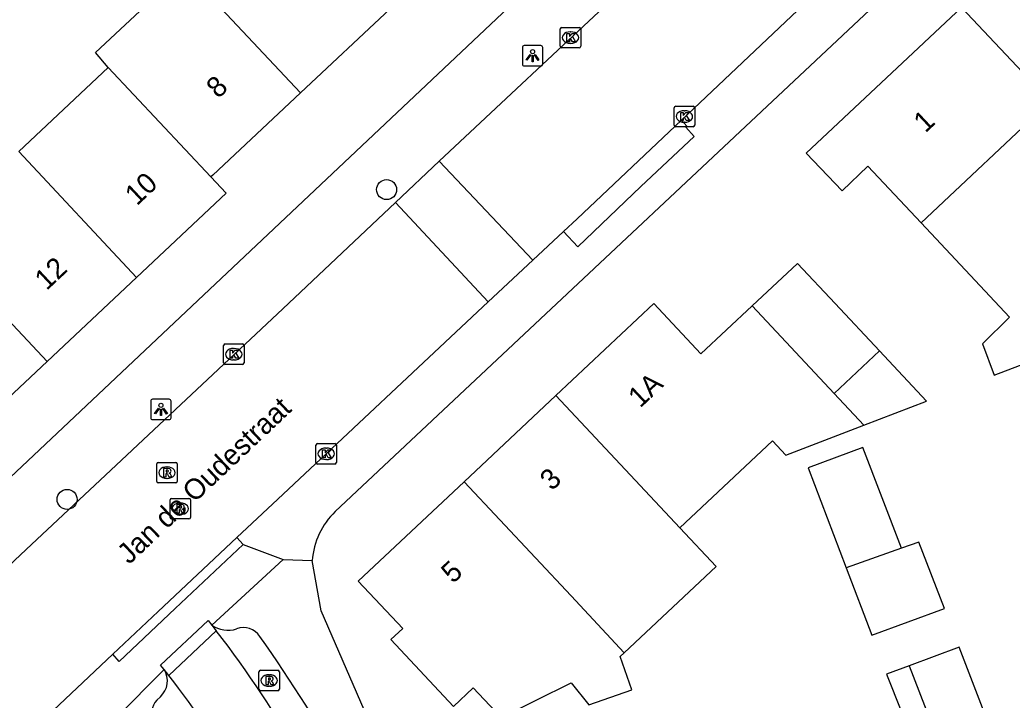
# Model space of a CAD drawing. Extents: x 159961 to 160856, y 382704 to 383353.
# Drawn here: x 160392.95 to 160441.41, y 383092.5 to 383125.72 of the extents above; entities that cross this region are included whole.
import ezdxf

# ---------------------------------------------------------------- set-up
doc = ezdxf.new("R2010")
doc.units = 0
for name, color, linetype in [('IMGEO_Boom', 7, 'Continuous'), ('IMGEO_Kolk', 7, 'Continuous'), ('IMGEO_Lichtpunt', 7, 'Continuous'), ('IMGEO_Openbare_ruimte_label', 7, 'Continuous'), ('IMGEO_Pand', 7, 'Continuous'), ('IMGEO_Pand_nummerreeks', 7, 'Continuous'), ('IMGEO_Rijbaan_lokaal_open', 7, 'Continuous'), ('IMGEO_Rioolput', 7, 'Continuous'), ('IMGEO_Voetpad_open', 7, 'Continuous')]:
    doc.layers.add(name, color=color, linetype=linetype)

msp = doc.modelspace()

# ---------------------------------------------------------------- linework, layer by layer
at = {"layer": 'IMGEO_Boom'}
for centre in [(160410.865, 383117.427), (160395.261, 383102.304)]:
    msp.add_circle(centre, 0.489, dxfattribs=at)
at = {"layer": 'IMGEO_Kolk'}
for p, q in [((160419.344, 383124.423), (160419.344, 383125.275)), ((160419.419, 383125.349), (160420.271, 383125.349)), ((160419.832, 383125.129), (160419.857, 383125.129)), ((160420.345, 383125.275), (160420.345, 383124.423)), ((160419.855, 383124.569), (160419.83, 383124.569)), ((160420.271, 383124.349), (160419.419, 383124.349)), ((160424.908, 383120.571), (160424.908, 383121.423)), ((160424.983, 383121.497), (160425.835, 383121.497)), ((160425.396, 383121.277), (160425.421, 383121.277)), ((160425.909, 383121.423), (160425.909, 383120.571)), ((160425.419, 383120.717), (160425.394, 383120.717)), ((160425.835, 383120.497), (160424.983, 383120.497)), ((160402.902, 383108.966), (160402.902, 383109.818)), ((160402.977, 383109.892), (160403.829, 383109.892)), ((160403.39, 383109.672), (160403.415, 383109.672)), ((160403.903, 383109.818), (160403.903, 383108.966)), ((160403.413, 383109.112), (160403.388, 383109.112)), ((160403.829, 383108.892), (160402.977, 383108.892)), ((160407.413, 383104.103), (160407.413, 383104.955)), ((160407.488, 383105.029), (160408.34, 383105.029)), ((160407.901, 383104.809), (160407.926, 383104.809)), ((160408.414, 383104.955), (160408.414, 383104.103)), ((160407.924, 383104.249), (160407.899, 383104.249)), ((160408.34, 383104.029), (160407.488, 383104.029))]:
    msp.add_line(p, q, dxfattribs=at)
for points in [[(160419.344, 383124.423), (160419.344, 383125.275)], [(160419.419, 383125.349), (160420.271, 383125.349)], [(160419.665, 383125.049), (160419.788, 383125.049), (160419.788, 383124.898), (160419.918, 383125.049), (160420.082, 383125.049), (160419.936, 383124.898), (160420.089, 383124.649), (160419.937, 383124.649), (160419.852, 383124.813), (160419.788, 383124.746), (160419.788, 383124.649), (160419.665, 383124.649), (160419.665, 383125.049)], [(160420.345, 383125.275), (160420.345, 383124.423)], [(160420.271, 383124.349), (160419.419, 383124.349)], [(160424.908, 383120.571), (160424.908, 383121.423)], [(160424.983, 383121.497), (160425.835, 383121.497)], [(160425.229, 383121.197), (160425.352, 383121.197), (160425.352, 383121.046), (160425.482, 383121.197), (160425.646, 383121.197), (160425.5, 383121.046), (160425.653, 383120.797), (160425.501, 383120.797), (160425.416, 383120.961), (160425.352, 383120.894), (160425.352, 383120.797), (160425.229, 383120.797), (160425.229, 383121.197)], [(160425.909, 383121.423), (160425.909, 383120.571)], [(160425.835, 383120.497), (160424.983, 383120.497)], [(160402.902, 383108.966), (160402.902, 383109.818)], [(160402.977, 383109.892), (160403.829, 383109.892)], [(160403.223, 383109.592), (160403.346, 383109.592), (160403.346, 383109.441), (160403.476, 383109.592), (160403.64, 383109.592), (160403.494, 383109.441), (160403.647, 383109.192), (160403.495, 383109.192), (160403.41, 383109.356), (160403.346, 383109.289), (160403.346, 383109.192), (160403.223, 383109.192), (160403.223, 383109.592)], [(160403.903, 383109.818), (160403.903, 383108.966)], [(160403.829, 383108.892), (160402.977, 383108.892)], [(160407.413, 383104.103), (160407.413, 383104.955)], [(160407.488, 383105.029), (160408.34, 383105.029)], [(160407.734, 383104.729), (160407.857, 383104.729), (160407.857, 383104.578), (160407.987, 383104.729), (160408.151, 383104.729), (160408.005, 383104.578), (160408.158, 383104.329), (160408.006, 383104.329), (160407.921, 383104.493), (160407.857, 383104.426), (160407.857, 383104.329), (160407.734, 383104.329), (160407.734, 383104.729)], [(160408.414, 383104.955), (160408.414, 383104.103)], [(160408.34, 383104.029), (160407.488, 383104.029)]]:
    msp.add_lwpolyline(points, dxfattribs=at)
for centre, start, end in [((160419.421, 383125.273), 91.552, 178.448), ((160419.421, 383125.273), 91.552, 178.448), ((160420.269, 383125.273), 1.552, 88.448), ((160420.269, 383125.273), 1.552, 88.448), ((160419.421, 383124.425), 181.552, 268.448), ((160419.421, 383124.425), 181.552, 268.448), ((160420.269, 383124.425), 271.552, 358.448), ((160420.269, 383124.425), 271.552, 358.448), ((160424.985, 383121.421), 91.552, 178.448), ((160424.985, 383121.421), 91.552, 178.448), ((160425.833, 383121.421), 1.552, 88.448), ((160425.833, 383121.421), 1.552, 88.448), ((160424.985, 383120.573), 181.552, 268.448), ((160424.985, 383120.573), 181.552, 268.448), ((160425.833, 383120.573), 271.552, 358.448), ((160425.833, 383120.573), 271.552, 358.448), ((160402.979, 383109.816), 91.552, 178.448), ((160402.979, 383109.816), 91.552, 178.448), ((160403.827, 383109.816), 1.552, 88.448), ((160403.827, 383109.816), 1.552, 88.448), ((160402.979, 383108.968), 181.552, 268.448), ((160402.979, 383108.968), 181.552, 268.448), ((160403.827, 383108.968), 271.552, 358.448), ((160403.827, 383108.968), 271.552, 358.448), ((160407.49, 383104.953), 91.552, 178.448), ((160407.49, 383104.953), 91.552, 178.448), ((160408.338, 383104.953), 1.552, 88.448), ((160408.338, 383104.953), 1.552, 88.448), ((160407.49, 383104.105), 181.552, 268.448), ((160407.49, 383104.105), 181.552, 268.448), ((160408.338, 383104.105), 271.552, 358.448), ((160408.338, 383104.105), 271.552, 358.448)]:
    msp.add_arc(centre, 0.0765, start, end, dxfattribs=at)
for centre, major_axis, ratio, start_param, end_param in [((160419.831, 383124.849), (-0.387, 0.002), 0.722429, 4.712389, 7.853982), ((160419.856, 383124.849), (-0.39, 0.002), 0.717154, 1.570796, 4.712389), ((160425.395, 383120.997), (-0.387, 0.002), 0.722429, 4.712389, 7.853982), ((160425.42, 383120.997), (-0.39, 0.002), 0.717154, 1.570796, 4.712389), ((160403.389, 383109.392), (-0.387, 0.002), 0.722429, 4.712389, 7.853982), ((160403.414, 383109.392), (-0.39, 0.002), 0.717154, 1.570796, 4.712389), ((160407.9, 383104.529), (-0.387, 0.002), 0.722429, 4.712389, 7.853982), ((160407.925, 383104.529), (-0.39, 0.002), 0.717154, 1.570796, 4.712389)]:
    msp.add_ellipse(centre, major_axis=major_axis, ratio=ratio, start_param=start_param, end_param=end_param, dxfattribs=at)
at = {"layer": 'IMGEO_Lichtpunt'}
for p, q in [((160418.397, 383124.461), (160417.589, 383124.461)), ((160418.397, 383124.461), (160417.589, 383124.461)), ((160417.495, 383124.366), (160417.495, 383123.559)), ((160417.495, 383124.366), (160417.495, 383123.559)), ((160418.491, 383123.559), (160418.491, 383124.366)), ((160418.491, 383123.559), (160418.491, 383124.366)), ((160417.589, 383123.465), (160418.397, 383123.465)), ((160417.589, 383123.465), (160418.397, 383123.465)), ((160399.346, 383107.099), (160399.346, 383106.292)), ((160399.346, 383107.099), (160399.346, 383106.292)), ((160400.248, 383107.194), (160399.44, 383107.194)), ((160400.248, 383107.194), (160399.44, 383107.194)), ((160400.342, 383106.292), (160400.342, 383107.099)), ((160400.342, 383106.292), (160400.342, 383107.099)), ((160399.44, 383106.198), (160400.248, 383106.198)), ((160399.44, 383106.198), (160400.248, 383106.198))]:
    msp.add_line(p, q, dxfattribs=at)
for points in [[(160417.869, 383124.03), (160417.908, 383124.002), (160417.72, 383123.74), (160417.682, 383123.767), (160417.869, 383124.03)], [(160417.971, 383123.982), (160418.018, 383123.982), (160418.018, 383123.66), (160417.971, 383123.66), (160417.971, 383123.982)], [(160418.081, 383124.002), (160418.119, 383124.029), (160418.306, 383123.767), (160418.267, 383123.739), (160418.081, 383124.002)], [(160399.72, 383106.763), (160399.759, 383106.735), (160399.571, 383106.473), (160399.533, 383106.5), (160399.72, 383106.763)], [(160399.822, 383106.715), (160399.869, 383106.715), (160399.869, 383106.393), (160399.822, 383106.393), (160399.822, 383106.715)], [(160399.932, 383106.735), (160399.97, 383106.762), (160400.157, 383106.5), (160400.118, 383106.472), (160399.932, 383106.735)]]:
    msp.add_lwpolyline(points, dxfattribs=at)
for centre in [(160417.994, 383124.164), (160399.845, 383106.897)]:
    msp.add_circle(centre, 0.0994, dxfattribs=at)
for centre, start, end in [((160417.589, 383124.366), 90, 180), ((160417.589, 383124.366), 90, 180), ((160418.397, 383124.366), 0, 90), ((160418.397, 383124.366), 0, 90), ((160417.589, 383123.559), 180, 270), ((160417.589, 383123.559), 180, 270), ((160418.397, 383123.559), 270, 0), ((160418.397, 383123.559), 270, 360), ((160399.44, 383107.099), 90, 180), ((160399.44, 383107.099), 90, 180), ((160400.248, 383107.099), 0, 90), ((160400.248, 383107.099), 0, 90), ((160399.44, 383106.292), 180, 270), ((160399.44, 383106.292), 180, 270), ((160400.248, 383106.292), 270, 0), ((160400.248, 383106.292), 270, 360)]:
    msp.add_arc(centre, 0.0946, start, end, dxfattribs=at)
at = {"layer": 'IMGEO_Pand'}
for points in [[(160397.275, 383123.386), (160396.645, 383124.117), (160400.992, 383128.194)], [(160400.992, 383128.194), (160406.658, 383122.154)], [(160411.035, 383126.259), (160406.658, 383122.154)], [(160443.261, 383121.723), (160438.942, 383126.324), (160431.36, 383119.208), (160433.108, 383117.37), (160434.361, 383118.58), (160436.962, 383115.811)], [(160392.9, 383119.282), (160397.275, 383123.386)], [(160402.282, 383118.05), (160397.275, 383123.386)], [(160406.658, 383122.154), (160402.377, 383118.139), (160402.282, 383118.05)], [(160436.962, 383115.811), (160443.261, 383121.723)], [(160398.658, 383113.144), (160392.9, 383119.282)], [(160436.962, 383115.811), (160441.287, 383111.207), (160439.963, 383109.901), (160440.535, 383108.364), (160442.8, 383109.232), (160442.576, 383109.47), (160445.479, 383110.586), (160451.532, 383112.912), (160445.469, 383119.371)], [(160402.282, 383118.05), (160403.034, 383117.248), (160398.658, 383113.144)], [(160394.281, 383109.04), (160388.523, 383115.178)], [(160434.937, 383109.552), (160432.763, 383111.869), (160430.926, 383113.827), (160428.713, 383111.751)], [(160398.658, 383113.144), (160394.281, 383109.04)], [(160428.713, 383111.751), (160426.214, 383109.407), (160423.911, 383111.861), (160419.125, 383107.369)], [(160428.713, 383111.751), (160432.723, 383107.476)], [(160432.723, 383107.476), (160434.937, 383109.552)], [(160434.175, 383105.928), (160437.236, 383107.101), (160434.937, 383109.552)], [(160394.281, 383109.04), (160389.905, 383104.935)], [(160419.125, 383107.369), (160414.649, 383103.168)], [(160425.183, 383100.917), (160419.125, 383107.369)], [(160434.175, 383105.928), (160432.723, 383107.476)], [(160425.183, 383100.917), (160429.702, 383105.159), (160430.352, 383104.463), (160434.175, 383105.928)], [(160436.015, 383099.915), (160434.117, 383104.842), (160431.448, 383103.843), (160433.307, 383098.961)], [(160414.649, 383103.168), (160409.479, 383098.316), (160411.655, 383095.998), (160411.077, 383095.456), (160414.136, 383092.196), (160415.099, 383093.1), (160416.461, 383091.649), (160419.873, 383093.345), (160420.737, 383092.269), (160422.841, 383093.012), (160422.27, 383094.628), (160422.461, 383094.808)], [(160414.649, 383103.168), (160419.885, 383097.59), (160422.461, 383094.808)], [(160422.461, 383094.808), (160426.957, 383099.027), (160425.183, 383100.917)], [(160433.307, 383098.961), (160434.56, 383095.671), (160438.101, 383096.983), (160436.858, 383100.212), (160436.015, 383099.915)], [(160436.015, 383099.915), (160433.307, 383098.961)], [(160440.594, 383089.935), (160440.786, 383090.009), (160438.829, 383095.091), (160436.385, 383094.185)], [(160436.385, 383094.185), (160438.356, 383089.077)]]:
    msp.add_lwpolyline(points, dxfattribs=at)
at = {"layer": 'IMGEO_Rijbaan_lokaal_open'}
for points in [[(160442.08, 383136.403), (160441.56, 383135.977), (160438.331, 383133.131), (160437.247, 383132.126), (160432.136, 383127.334), (160425.258, 383120.825)], [(160413.431, 383118.809), (160422.238, 383127.069), (160425.913, 383130.514), (160429.452, 383133.817)], [(160425.258, 383120.825), (160420.163, 383116.003), (160419.506, 383115.389)], [(160411.292, 383116.793), (160413.431, 383118.809)], [(160413.431, 383118.809), (160418.003, 383113.983)], [(160411.292, 383116.793), (160405.8, 383111.613), (160397.4, 383103.731), (160393.269, 383099.855), (160387.865, 383094.781), (160375.599, 383083.221)], [(160415.821, 383111.942), (160411.292, 383116.793)], [(160419.506, 383115.389), (160418.003, 383113.983)], [(160418.003, 383113.983), (160415.821, 383111.942)], [(160415.821, 383111.942), (160405.554, 383102.316), (160403.552, 383100.436)], [(160397.489, 383094.742), (160399.709, 383096.829), (160403.552, 383100.436)], [(160400.001, 383093.994), (160399.824, 383094.214), (160402.15, 383096.388), (160402.323, 383096.17)], [(160402.547, 383095.884), (160400.224, 383093.712)], [(160402.323, 383096.17), (160402.547, 383095.884)], [(160380.124, 383078.379), (160390.773, 383088.421), (160397.489, 383094.742)], [(160400.224, 383093.712), (160400.001, 383093.994)]]:
    msp.add_lwpolyline(points, dxfattribs=at)
for centre, radius, start, end in [((160364.13, 383066.003), 48.67, 20.0917, 37.8762), ((160366.661, 383067.435), 42.626, 20.9574, 38.0581)]:
    msp.add_arc(centre, radius, start, end, dxfattribs=at)
at = {"layer": 'IMGEO_Rioolput'}
for p, q in [((160399.715, 383104.11), (160400.567, 383104.11)), ((160399.64, 383103.184), (160399.64, 383104.036)), ((160400.128, 383103.89), (160400.153, 383103.89)), ((160400.641, 383104.036), (160400.641, 383103.184)), ((160400.151, 383103.33), (160400.126, 383103.33)), ((160400.567, 383103.11), (160399.715, 383103.11)), ((160400.287, 383101.423), (160400.287, 383102.275)), ((160400.362, 383102.349), (160401.214, 383102.349)), ((160401.288, 383102.275), (160401.288, 383101.423)), ((160400.775, 383102.129), (160400.8, 383102.129)), ((160401.214, 383101.349), (160400.362, 383101.349)), ((160400.798, 383101.569), (160400.773, 383101.569)), ((160404.703, 383093.962), (160405.555, 383093.962)), ((160404.628, 383093.036), (160404.628, 383093.888)), ((160405.116, 383093.742), (160405.141, 383093.742)), ((160405.629, 383093.888), (160405.629, 383093.036)), ((160405.555, 383092.962), (160404.703, 383092.962)), ((160405.139, 383093.182), (160405.114, 383093.182))]:
    msp.add_line(p, q, dxfattribs=at)
for points in [[(160399.715, 383104.11), (160400.567, 383104.11)], [(160399.64, 383103.184), (160399.64, 383104.036)], [(160400.229, 383103.808), (160399.977, 383103.81), (160399.977, 383103.41)], [(160400.155, 383103.729), (160400.101, 383103.729), (160400.101, 383103.648)], [(160400.101, 383103.648), (160400.153, 383103.648)], [(160400.641, 383104.036), (160400.641, 383103.184)], [(160399.977, 383103.41), (160400.101, 383103.41), (160400.101, 383103.572), (160400.112, 383103.572)], [(160400.159, 383103.543), (160400.23, 383103.41), (160400.37, 383103.41), (160400.305, 383103.536)], [(160400.567, 383103.11), (160399.715, 383103.11)], [(160400.287, 383101.423), (160400.287, 383102.275)], [(160400.362, 383102.349), (160401.214, 383102.349)], [(160401.288, 383102.275), (160401.288, 383101.423)], [(160400.876, 383102.047), (160400.624, 383102.049), (160400.624, 383101.649)], [(160400.624, 383101.649), (160400.748, 383101.649), (160400.748, 383101.811), (160400.759, 383101.811)], [(160400.802, 383101.968), (160400.748, 383101.968), (160400.748, 383101.887)], [(160400.748, 383101.887), (160400.8, 383101.887)], [(160400.806, 383101.782), (160400.877, 383101.649), (160401.017, 383101.649), (160400.952, 383101.775)], [(160401.214, 383101.349), (160400.362, 383101.349)], [(160404.703, 383093.962), (160405.555, 383093.962)], [(160404.628, 383093.036), (160404.628, 383093.888)], [(160405.217, 383093.66), (160404.965, 383093.662), (160404.965, 383093.262)], [(160405.143, 383093.581), (160405.089, 383093.581), (160405.089, 383093.5)], [(160405.089, 383093.5), (160405.141, 383093.5)], [(160405.629, 383093.888), (160405.629, 383093.036)], [(160405.555, 383092.962), (160404.703, 383092.962)], [(160404.965, 383093.262), (160405.089, 383093.262), (160405.089, 383093.424), (160405.1, 383093.424)], [(160405.147, 383093.395), (160405.218, 383093.262), (160405.358, 383093.262), (160405.293, 383093.388)]]:
    msp.add_lwpolyline(points, dxfattribs=at)
for centre, radius, start, end in [((160399.717, 383104.034), 0.0765, 91.552, 178.448), ((160399.717, 383104.034), 0.0765, 91.552, 178.448), ((160400.565, 383104.034), 0.0765, 1.552, 88.448), ((160400.565, 383104.034), 0.0765, 1.552, 88.448), ((160400.137, 383103.837), 0.19, 274.7715, 282.9687), ((160400.161, 383103.633), 0.0964, 77.0061, 93.1865), ((160400.175, 383103.69), 0.0378, 276.6634, 79.6772), ((160400.228, 383103.698), 0.109, 350.3612, 89.416), ((160400.226, 383103.698), 0.112, 277.5842, 350.9817), ((160399.717, 383103.186), 0.0765, 181.552, 268.448), ((160399.717, 383103.186), 0.0765, 181.552, 268.448), ((160400.111, 383103.519), 0.0533, 26.0293, 88.6989), ((160400.21, 383103.483), 0.108, 29.5134, 73.7905), ((160400.565, 383103.186), 0.0765, 271.552, 358.448), ((160400.565, 383103.186), 0.0765, 271.552, 358.448), ((160400.364, 383102.273), 0.0765, 91.552, 178.448), ((160400.364, 383102.273), 0.0765, 91.552, 178.448), ((160401.212, 383102.273), 0.0765, 1.552, 88.448), ((160401.212, 383102.273), 0.0765, 1.552, 88.448), ((160400.758, 383101.758), 0.0533, 26.0293, 88.6989), ((160400.784, 383102.076), 0.19, 274.7715, 282.9687), ((160400.808, 383101.872), 0.0964, 77.0061, 93.1865), ((160400.822, 383101.929), 0.0378, 276.6634, 79.6772), ((160400.875, 383101.937), 0.109, 350.3612, 89.416), ((160400.873, 383101.937), 0.112, 277.5842, 350.9817), ((160400.857, 383101.722), 0.108, 29.5134, 73.7905), ((160400.364, 383101.425), 0.0765, 181.552, 268.448), ((160400.364, 383101.425), 0.0765, 181.552, 268.448), ((160401.212, 383101.425), 0.0765, 271.552, 358.448), ((160401.212, 383101.425), 0.0765, 271.552, 358.448), ((160404.705, 383093.886), 0.0765, 91.552, 178.448), ((160404.705, 383093.886), 0.0765, 91.552, 178.448), ((160405.553, 383093.886), 0.0765, 1.552, 88.448), ((160405.553, 383093.886), 0.0765, 1.552, 88.448), ((160405.125, 383093.689), 0.19, 274.7715, 282.9687), ((160405.149, 383093.485), 0.0964, 77.0061, 93.1865), ((160405.163, 383093.542), 0.0378, 276.6634, 79.6772), ((160405.216, 383093.55), 0.109, 350.3612, 89.416), ((160405.214, 383093.55), 0.112, 277.5842, 350.9817), ((160405.198, 383093.335), 0.108, 29.5134, 73.7905), ((160404.705, 383093.038), 0.0765, 181.552, 268.448), ((160404.705, 383093.038), 0.0765, 181.552, 268.448), ((160405.099, 383093.371), 0.0533, 26.0293, 88.6989), ((160405.553, 383093.038), 0.0765, 271.552, 358.448), ((160405.553, 383093.038), 0.0765, 271.552, 358.448)]:
    msp.add_arc(centre, radius, start, end, dxfattribs=at)
for centre, major_axis, ratio, start_param, end_param in [((160400.127, 383103.61), (-0.387, 0.002), 0.722429, 4.712389, 7.853982), ((160400.152, 383103.61), (-0.39, 0.002), 0.717154, 1.570796, 4.712389), ((160400.774, 383101.849), (-0.387, 0.002), 0.722429, 4.712389, 7.853982), ((160400.799, 383101.849), (-0.39, 0.002), 0.717154, 1.570796, 4.712389), ((160405.115, 383093.462), (-0.387, 0.002), 0.722429, 4.712389, 7.853982), ((160405.14, 383093.462), (-0.39, 0.002), 0.717154, 1.570796, 4.712389)]:
    msp.add_ellipse(centre, major_axis=major_axis, ratio=ratio, start_param=start_param, end_param=end_param, dxfattribs=at)
at = {"layer": 'IMGEO_Voetpad_open'}
for points in [[(160369.879, 383082.077), (160423.666, 383132.79)], [(160408.351, 383101.71), (160439.194, 383130.656)], [(160425.258, 383120.825), (160425.523, 383120.529), (160425.474, 383120.484), (160425.889, 383120.017), (160423.286, 383117.582), (160420.196, 383114.639), (160419.506, 383115.389)], [(160403.552, 383100.436), (160403.865, 383100.106)], [(160403.865, 383100.106), (160400.544, 383096.98), (160397.808, 383094.397), (160397.489, 383094.742)], [(160403.865, 383100.106), (160405.806, 383099.371)], [(160405.806, 383099.371), (160402.323, 383096.17)], [(160405.806, 383099.371), (160407.237, 383099.321)], [(160431.776, 383035.564), (160419.63, 383067.53), (160415.599, 383077.746), (160414.428, 383080.713), (160411.87, 383087.197), (160407.676, 383096.869), (160407.237, 383099.321)], [(160400.001, 383093.994), (160392.983, 383086.934), (160392.957, 383086.903)], [(160436.385, 383094.185), (160435.282, 383093.776), (160438.937, 383084.582), (160439.971, 383081.99), (160454.246, 383044.035), (160449.073, 383042.09)], [(160399.815, 383092.669), (160399.642, 383092.502)]]:
    msp.add_lwpolyline(points, dxfattribs=at)
for centre, radius, start, end in [((160410.884, 383099.074), 3.656, 133.8679, 176.1324), ((160403.105, 383097.232), 1.319, 233.6426, 289.2544), ((160403.869, 383095.082), 0.963, 33.3843, 109.9887), ((160351.786, 383057.856), 64.981, 28.41067, 35.52326), ((160399.131, 383093.441), 1.031, 311.5663, 32.4521), ((160400.255, 383091.929), 0.839, 136.9435, 215.032)]:
    msp.add_arc(centre, radius, start, end, dxfattribs=at)

# ---------------------------------------------------------------- texts
at = {"layer": 'IMGEO_Openbare_ruimte_label'}
msp.add_text('Jan de Oudestraat', height=1, rotation=43.419, dxfattribs=at).set_placement((160398.291, 383099.094))
at = {"layer": 'IMGEO_Pand_nummerreeks'}
for s, rotation, p in [('8', 43.1666, (160402.639, 383121.839)), ('1', 43.1838, (160437.176, 383120.167)), ('10', 43.1666, (160398.668, 383116.609)), ('12', 43.1654, (160394.258, 383112.472)), ('1A', 43.1841, (160423.243, 383106.736)), ('3', 43.1841, (160418.931, 383102.688)), ('5', 43.1841, (160414.108, 383098.161))]:
    msp.add_text(s, height=1, rotation=rotation, dxfattribs=at).set_placement(p)

doc.saveas('drawing.dxf')
